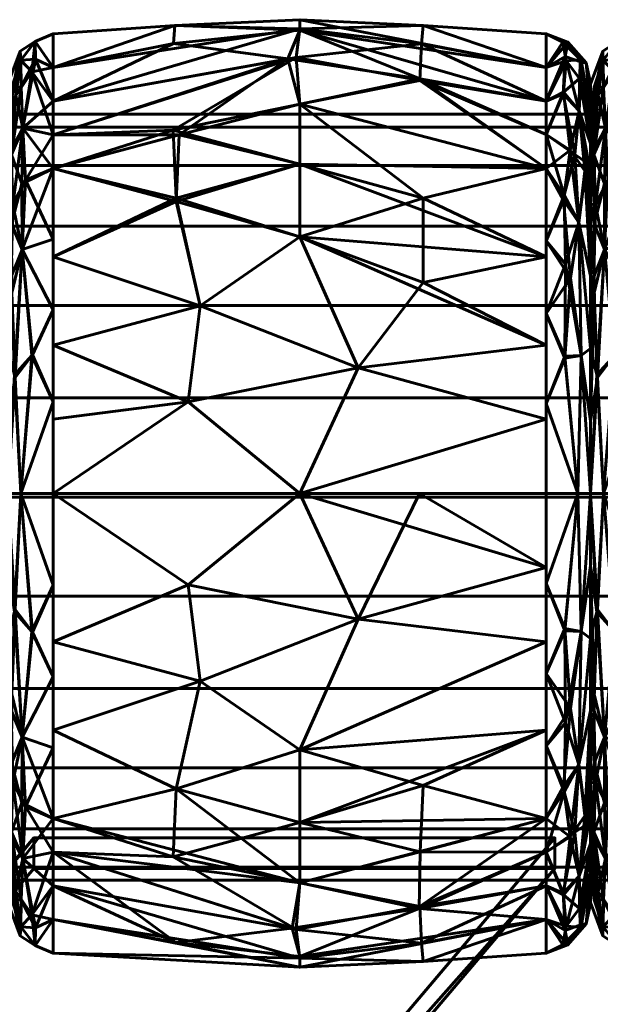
# Model space of a CAD drawing. Header units: millimetres. Extents: x -1091 to 1091, y -439 to 431.
# Tile 515 of 656: x 594 to 613, y 399 to 431. Entities that reach past the tile are written whole.
import ezdxf

# ---------------------------------------------------------------- set-up
doc = ezdxf.new("R2010")
doc.units = ezdxf.units.MM
doc.layers.add('I-FURN', color=30, linetype='Continuous', lineweight=50)

msp = doc.modelspace()

# ---------------------------------------------------------------- meshes
at = {"layer": 'I-FURN', "lineweight": 60}
mesh = msp.add_polyface(dxfattribs=at)
corners = [(595.458, 415.629, 740.004), (595.458, 426.239, 744.399), (595.458, 430.634, 755.009), (595.458, 426.239, 765.619), (595.458, 415.629, 770.014), (603.499, 415.629, 770.471), (611.54, 415.629, 770.015), (611.54, 426.24, 765.62), (611.54, 430.635, 755.009), (611.54, 426.24, 744.399), (611.54, 415.629, 740.004), (603.499, 415.629, 739.547), (611.54, 420.474, 768.008), (611.54, 420.474, 742.01), (595.458, 420.474, 768.007), (595.458, 420.474, 742.011), (603.499, 424, 768.01), (603.499, 424, 742.008), (603.499, 428.333, 763.824), (611.54, 428.437, 760.314), (603.499, 430.795, 758.026), (603.499, 430.745, 751.754), (595.458, 428.437, 760.314), (603.499, 428.333, 746.195), (611.54, 428.437, 749.704), (595.458, 428.437, 749.704), (611.54, 418.052, 769.011), (605.402, 419.732, 769.891), (599.856, 418.615, 770.085), (600.258, 421.757, 769.125), (595.458, 423.357, 766.813), (599.472, 425.265, 766.956), (603.499, 426.372, 766.13), (611.54, 418.052, 741.007), (605.402, 419.732, 740.127), (599.856, 418.615, 739.933), (600.258, 421.757, 740.894), (595.458, 423.357, 743.205), (611.54, 423.357, 766.814), (611.54, 423.357, 743.204), (607.526, 422.516, 741.293), (607.526, 425.265, 743.062), (603.499, 426.372, 743.888), (599.472, 425.161, 742.98), (599.572, 427.328, 745.066), (595.458, 427.338, 747.052), (611.54, 427.339, 762.967), (611.54, 429.536, 757.662), (607.526, 430.904, 756.513), (603.499, 431.091, 754.887), (607.475, 430.302, 759.523), (603.381, 429.862, 761.051), (595.458, 429.535, 752.357), (599.423, 430.9, 753.505), (595.458, 427.338, 762.967), (599.369, 427.489, 764.742), (607.413, 429.106, 762.367), (599.382, 430.31, 750.55), (603.108, 429.813, 748.855), (607.427, 429.158, 747.748), (611.54, 427.339, 747.051), (595.458, 429.535, 757.662), (611.54, 429.536, 752.356), (595.458, 418.052, 769.01), (595.458, 418.052, 741.008)]
mesh.append_faces([[corners[k] for k in face] for face in [(12, 27, 26), (0, 35, 11), (7, 32, 38), (2, 53, 52), (52, 57, 25), (4, 28, 63)]], dxfattribs={"vtx0": -1, "vtx1": -1})
mesh.append_faces([[corners[k] for k in face] for face in [(34, 33, 11), (31, 29, 16), (32, 16, 38), (28, 5, 27), (18, 56, 51), (35, 34, 11), (43, 36, 37), (7, 18, 32), (18, 55, 32), (47, 48, 50), (21, 24, 59), (44, 42, 43), (9, 23, 59), (9, 41, 23), (5, 26, 27), (58, 59, 23), (58, 44, 45), (53, 21, 57), (28, 29, 14), (29, 27, 16), (27, 29, 28), (32, 31, 16), (31, 30, 29), (32, 55, 31), (50, 56, 19), (34, 35, 36), (17, 41, 40), (36, 35, 15), (42, 17, 43), (34, 36, 17), (12, 16, 27), (13, 34, 40), (34, 17, 40), (40, 41, 39), (42, 41, 17), (36, 43, 17), (23, 41, 42), (44, 43, 1), (57, 58, 25), (42, 44, 23), (20, 50, 48), (49, 20, 48), (52, 53, 57), (51, 50, 20), (51, 56, 50), (53, 61, 20), (21, 53, 49), (54, 55, 51), (31, 55, 3), (51, 55, 18), (7, 56, 18), (58, 57, 21), (59, 58, 21), (58, 23, 44), (49, 48, 62), (20, 22, 51), (20, 49, 53), (49, 62, 21)]], dxfattribs={"vtx0": -1, "vtx1": -1, "vtx2": -1})
mesh.append_faces([[corners[k] for k in face] for face in [(35, 0, 64), (34, 13, 33), (41, 9, 39), (51, 22, 54), (50, 19, 47), (28, 14, 63), (16, 12, 38), (36, 15, 37), (44, 1, 45), (48, 8, 62), (56, 46, 19), (59, 60, 9), (59, 24, 60)]], dxfattribs={"vtx0": -1, "vtx2": -1})
mesh.append_faces([[corners[k] for k in face] for face in [(3, 30, 31), (4, 5, 28), (45, 25, 58), (39, 13, 40), (61, 22, 20), (62, 24, 21), (30, 14, 29), (37, 1, 43), (7, 46, 56), (47, 8, 48), (54, 3, 55), (2, 61, 53), (64, 15, 35)]], dxfattribs={"vtx1": -1, "vtx2": -1})
mesh.append_faces([[corners[k] for k in face] for face in [(5, 6, 26), (33, 10, 11)]], dxfattribs={"vtx2": -1})
mesh = msp.add_polyface(dxfattribs=at)
corners = [(593.984, 415.629, 741.657), (593.984, 425.071, 745.568), (593.984, 428.982, 755.009), (593.984, 425.071, 764.451), (593.984, 415.629, 768.361), (594.406, 415.629, 769.469), (595.458, 415.629, 770.014), (595.458, 426.239, 765.619), (595.458, 430.634, 755.009), (595.458, 426.239, 744.399), (595.458, 415.629, 740.004), (594.406, 415.629, 740.549), (595.458, 421.619, 767.533), (593.984, 420.35, 766.406), (593.984, 420.35, 743.612), (595.458, 421.619, 742.485), (594.444, 423.587, 767.131), (594.444, 423.587, 742.887), (595.458, 428.437, 760.314), (595.458, 428.437, 749.704), (594.469, 427.548, 763.315), (594.4, 429.77, 757.996), (594.469, 427.548, 746.703), (594.4, 429.77, 752.022), (593.984, 427.026, 759.73), (593.984, 427.026, 750.288), (594.192, 419.497, 768.629), (594.213, 419.416, 741.329), (595.458, 418.624, 741.245), (594.784, 420.152, 740.944), (595.458, 418.624, 768.773), (594.764, 420.134, 769.067), (595.458, 423.929, 766.576), (593.984, 422.71, 765.428), (594.147, 425.054, 765.457), (594.09, 426.823, 763.313), (594.239, 428.615, 760.845), (594.759, 429.386, 760.353), (595.458, 429.535, 757.662), (594.874, 430.381, 756.482), (594.384, 430.064, 755.009), (594.875, 430.381, 753.528), (595.458, 429.535, 752.357), (594.882, 429.802, 750.647), (594.409, 428.892, 749.239), (593.984, 426.049, 747.928), (594.097, 426.687, 746.496), (594.101, 424.428, 744.163), (594.107, 428.889, 750.579), (593.984, 428.004, 752.649), (593.984, 426.049, 762.09), (594.438, 425.729, 744.613), (594.551, 425.849, 765.441), (594.106, 422.176, 742.658), (594.091, 422.699, 767.024), (593.984, 422.71, 744.59), (595.458, 423.929, 743.442), (595.458, 427.338, 762.967), (595.458, 427.338, 747.052), (593.984, 428.004, 757.369), (593.984, 417.99, 767.384), (593.984, 417.99, 742.635)]
mesh.append_faces([[corners[k] for k in face] for face in [(13, 54, 33), (28, 29, 15), (24, 36, 59), (8, 39, 38), (50, 36, 24), (9, 22, 58), (2, 40, 49), (55, 53, 14), (57, 52, 7), (18, 37, 57)]], dxfattribs={"vtx0": -1, "vtx1": -1})
mesh.append_faces([[corners[k] for k in face] for face in [(26, 54, 13), (37, 20, 57), (54, 16, 34), (31, 16, 26), (21, 37, 39), (46, 47, 1), (46, 51, 47), (17, 15, 29), (22, 43, 19), (9, 17, 51), (36, 37, 21), (41, 42, 43), (22, 44, 43), (39, 37, 38), (3, 34, 35), (51, 46, 22), (44, 23, 43), (40, 21, 39), (44, 22, 46), (48, 49, 23), (30, 31, 5), (29, 11, 27), (11, 29, 28), (17, 29, 27), (31, 12, 16), (5, 31, 26), (52, 20, 34), (54, 26, 16), (52, 34, 16), (35, 34, 20), (36, 35, 20), (36, 50, 35), (52, 57, 20), (40, 59, 21), (20, 37, 36), (8, 41, 39), (39, 41, 40), (40, 41, 23), (41, 43, 23), (48, 23, 44), (45, 48, 46), (47, 51, 17), (53, 47, 17), (53, 55, 47), (46, 48, 44), (40, 23, 49), (51, 22, 9), (32, 52, 16), (17, 27, 53), (53, 27, 61), (33, 54, 34), (59, 36, 21)]], dxfattribs={"vtx0": -1, "vtx1": -1, "vtx2": -1})
mesh.append_faces([[corners[k] for k in face] for face in [(34, 3, 33), (16, 12, 32), (17, 9, 56), (31, 30, 12), (37, 18, 38), (40, 2, 59), (41, 8, 42), (46, 1, 45), (48, 25, 49), (22, 19, 58), (27, 0, 61)]], dxfattribs={"vtx0": -1, "vtx2": -1})
mesh.append_faces([[corners[k] for k in face] for face in [(26, 13, 60, 4)]], dxfattribs={"vtx0": -1, "vtx3": -1})
mesh.append_faces([[corners[k] for k in face] for face in [(56, 15, 17), (11, 0, 27), (32, 7, 52), (4, 5, 26), (61, 14, 53), (42, 19, 43), (45, 25, 48), (50, 3, 35), (55, 1, 47)]], dxfattribs={"vtx1": -1, "vtx2": -1})
mesh.append_faces([[corners[k] for k in face] for face in [(5, 6, 30), (28, 10, 11)]], dxfattribs={"vtx2": -1})
mesh = msp.add_polyface(dxfattribs=at)
corners = [(611.54, 415.629, 740.004), (611.54, 426.24, 744.399), (611.54, 430.635, 755.009), (611.54, 426.24, 765.62), (611.54, 415.629, 770.015), (612.572, 415.629, 769.48), (612.986, 415.629, 768.395), (612.986, 425.094, 764.474), (612.986, 429.015, 755.009), (612.986, 425.094, 745.544), (612.986, 415.629, 741.623), (612.572, 415.629, 740.538), (611.54, 421.501, 767.582), (612.986, 420.362, 766.434), (612.986, 420.362, 743.584), (611.54, 421.501, 742.436), (612.61, 424.476, 766.405), (611.54, 428.437, 760.314), (612.61, 424.476, 743.613), (611.54, 428.437, 749.704), (612.618, 428.121, 762.207), (612.618, 428.121, 747.811), (612.986, 427.055, 759.742), (612.986, 427.055, 750.277), (612.697, 429.701, 757.62), (612.66, 429.784, 752.567), (612.68, 420.133, 768.62), (612.68, 420.133, 741.399), (611.54, 418.565, 768.798), (612.143, 420.114, 769.127), (612.173, 423.112, 767.774), (612.122, 425.367, 766.187), (611.54, 427.339, 762.967), (612.47, 426.69, 764.502), (612.853, 426.431, 763.962), (612.095, 428.671, 762.088), (612.164, 429.895, 758.957), (612.247, 430.363, 755.722), (611.54, 429.536, 752.356), (612.196, 429.754, 750.648), (612.986, 426.075, 762.108), (611.54, 429.536, 757.662), (612.103, 428.727, 748.045), (612.324, 426.838, 745.503), (611.54, 427.339, 747.051), (612.802, 426.155, 745.569), (612.986, 426.075, 747.91), (612.109, 425.197, 743.676), (612.331, 422.651, 742.104), (611.54, 418.565, 741.22), (612.149, 420.041, 740.872), (611.54, 423.87, 743.417), (611.54, 423.87, 766.601), (612.081, 430.363, 753.191), (612.986, 422.728, 765.454), (612.986, 422.728, 744.564), (612.986, 428.035, 757.375), (612.844, 429.68, 755.019), (612.986, 428.035, 752.643), (612.986, 417.996, 767.414), (612.986, 417.996, 742.604), (612.632, 429.172, 750.116)]
mesh.append_faces([[corners[k] for k in face] for face in [(28, 29, 12), (2, 53, 38), (3, 31, 32), (38, 39, 19), (41, 37, 2), (44, 43, 1), (52, 31, 3), (15, 50, 49), (51, 48, 15), (23, 61, 58), (8, 57, 56), (6, 26, 5)]], dxfattribs={"vtx0": -1, "vtx1": -1})
mesh.append_faces([[corners[k] for k in face] for face in [(16, 26, 13), (31, 33, 32), (31, 16, 33), (29, 5, 26), (20, 22, 24), (50, 15, 48), (33, 34, 20), (43, 42, 21), (47, 18, 48), (5, 29, 28), (19, 39, 42), (47, 1, 43), (21, 45, 43), (20, 36, 35), (45, 55, 18), (20, 34, 40), (45, 18, 43), (31, 52, 30), (39, 53, 25), (21, 46, 45), (24, 56, 57), (35, 36, 17), (25, 61, 39), (29, 30, 12), (50, 48, 27), (30, 26, 16), (26, 30, 29), (31, 30, 16), (33, 20, 35), (16, 34, 33), (33, 35, 32), (36, 20, 24), (37, 36, 24), (37, 41, 36), (57, 37, 24), (38, 53, 39), (37, 53, 2), (39, 61, 42), (43, 44, 42), (47, 43, 18), (61, 23, 21), (48, 18, 27), (48, 51, 47), (49, 50, 11), (11, 50, 27), (25, 53, 37), (54, 34, 16), (18, 14, 27), (37, 57, 25), (57, 58, 25), (61, 25, 58), (42, 61, 21)]], dxfattribs={"vtx0": -1, "vtx1": -1, "vtx2": -1})
mesh.append_faces([[corners[k] for k in face] for face in [(26, 6, 59), (27, 10, 11), (24, 22, 56), (45, 46, 9), (27, 14, 60), (27, 60, 10), (35, 17, 32), (16, 13, 54), (34, 7, 40), (21, 23, 46), (45, 9, 55)]], dxfattribs={"vtx0": -1, "vtx2": -1})
mesh.append_faces([[corners[k] for k in face] for face in [(54, 7, 34), (55, 14, 18), (8, 58, 57), (40, 22, 20), (41, 17, 36), (44, 19, 42), (51, 1, 47), (52, 12, 30), (59, 13, 26)]], dxfattribs={"vtx1": -1, "vtx2": -1})
mesh.append_faces([[corners[k] for k in face] for face in [(28, 4, 5), (11, 0, 49)]], dxfattribs={"vtx2": -1})
mesh = msp.add_polyface(dxfattribs=at)
corners = [(612.984, 415.629, 741.657), (612.984, 425.071, 745.568), (612.984, 428.982, 755.009), (612.984, 425.071, 764.451), (612.984, 415.629, 768.361), (613.406, 415.629, 769.469), (614.458, 415.629, 770.014), (614.458, 426.239, 765.619), (614.458, 430.634, 755.009), (614.458, 426.239, 744.399), (614.458, 415.629, 740.004), (613.406, 415.629, 740.549), (614.458, 421.619, 767.533), (612.984, 420.35, 766.406), (612.984, 420.35, 743.612), (614.458, 421.619, 742.485), (613.444, 423.587, 767.131), (613.444, 423.587, 742.887), (614.458, 428.437, 760.314), (614.458, 428.437, 749.704), (613.47, 427.548, 763.315), (613.4, 429.77, 757.996), (613.47, 427.548, 746.703), (613.4, 429.77, 752.022), (612.984, 427.026, 759.73), (612.984, 427.026, 750.288), (613.192, 419.497, 768.629), (613.213, 419.416, 741.329), (614.458, 418.624, 741.245), (613.784, 420.152, 740.944), (614.458, 418.624, 768.773), (613.764, 420.134, 769.067), (614.458, 423.929, 766.576), (612.984, 422.71, 765.428), (613.147, 425.054, 765.457), (613.09, 426.823, 763.313), (613.239, 428.615, 760.845), (613.759, 429.386, 760.353), (614.458, 429.535, 757.662), (613.874, 430.381, 756.482), (613.384, 430.064, 755.009), (613.875, 430.381, 753.528), (614.458, 429.535, 752.357), (613.882, 429.802, 750.647), (613.409, 428.892, 749.239), (612.984, 426.049, 747.928), (613.097, 426.687, 746.496), (613.101, 424.428, 744.163), (613.107, 428.889, 750.579), (612.984, 428.004, 752.649), (612.984, 426.049, 762.09), (613.438, 425.729, 744.613), (613.551, 425.849, 765.441), (613.106, 422.176, 742.658), (613.091, 422.699, 767.024), (612.984, 422.71, 744.59), (614.458, 423.929, 743.442), (614.458, 427.338, 762.967), (614.458, 427.338, 747.052), (612.984, 428.004, 757.369), (612.984, 417.99, 767.384), (612.984, 417.99, 742.635)]
mesh.append_faces([[corners[k] for k in face] for face in [(13, 54, 33), (28, 29, 15), (24, 36, 59), (8, 39, 38), (50, 36, 24), (9, 22, 58), (2, 40, 49), (55, 53, 14), (57, 52, 7), (18, 37, 57)]], dxfattribs={"vtx0": -1, "vtx1": -1})
mesh.append_faces([[corners[k] for k in face] for face in [(26, 54, 13), (37, 20, 57), (54, 16, 34), (31, 16, 26), (21, 37, 39), (46, 47, 1), (46, 51, 47), (17, 15, 29), (22, 43, 19), (9, 17, 51), (36, 37, 21), (41, 42, 43), (22, 44, 43), (39, 37, 38), (3, 34, 35), (51, 46, 22), (44, 23, 43), (40, 21, 39), (44, 22, 46), (48, 49, 23), (30, 31, 5), (29, 11, 27), (11, 29, 28), (17, 29, 27), (31, 12, 16), (5, 31, 26), (52, 20, 34), (54, 26, 16), (52, 34, 16), (35, 34, 20), (36, 35, 20), (36, 50, 35), (52, 57, 20), (40, 59, 21), (20, 37, 36), (8, 41, 39), (39, 41, 40), (40, 41, 23), (41, 43, 23), (48, 23, 44), (45, 48, 46), (47, 51, 17), (53, 47, 17), (53, 55, 47), (46, 48, 44), (40, 23, 49), (51, 22, 9), (32, 52, 16), (17, 27, 53), (53, 27, 61), (33, 54, 34), (59, 36, 21)]], dxfattribs={"vtx0": -1, "vtx1": -1, "vtx2": -1})
mesh.append_faces([[corners[k] for k in face] for face in [(34, 3, 33), (16, 12, 32), (17, 9, 56), (31, 30, 12), (37, 18, 38), (40, 2, 59), (41, 8, 42), (46, 1, 45), (48, 25, 49), (22, 19, 58), (27, 0, 61)]], dxfattribs={"vtx0": -1, "vtx2": -1})
mesh.append_faces([[corners[k] for k in face] for face in [(26, 13, 60, 4)]], dxfattribs={"vtx0": -1, "vtx3": -1})
mesh.append_faces([[corners[k] for k in face] for face in [(56, 15, 17), (11, 0, 27), (32, 7, 52), (4, 5, 26), (61, 14, 53), (42, 19, 43), (45, 25, 48), (50, 3, 35), (55, 1, 47)]], dxfattribs={"vtx1": -1, "vtx2": -1})
mesh.append_faces([[corners[k] for k in face] for face in [(5, 6, 30), (28, 10, 11)]], dxfattribs={"vtx2": -1})
mesh = msp.add_polyface(dxfattribs=at)
corners = [(612.986, 415.629, 741.623), (612.986, 425.094, 745.544), (612.986, 429.015, 755.009), (612.986, 425.094, 764.474), (612.986, 415.629, 768.395), (612.986, 415.629, 755.009)]
mesh.append_faces([[corners[k] for k in face] for face in [(5, 2, 3, 4)]], dxfattribs={"vtx0": -1})
mesh.append_faces([[corners[k] for k in face] for face in [(5, 0, 1, 2)]], dxfattribs={"vtx3": -1})
mesh = msp.add_polyface(dxfattribs=at)
corners = [(612.984, 415.629, 755.009), (612.984, 415.629, 768.361), (612.984, 425.071, 764.451), (612.984, 428.982, 755.009), (612.984, 425.071, 745.568), (612.984, 415.629, 741.657)]
mesh.append_faces([[corners[k] for k in face] for face in [(2, 3, 0, 1)]], dxfattribs={"vtx1": -1})
mesh.append_faces([[corners[k] for k in face] for face in [(4, 5, 0, 3)]], dxfattribs={"vtx2": -1})
mesh = msp.add_polyface(dxfattribs=at)
corners = [(1005.286, 403.011, 755.21), (1005.286, 403.437, 758.445), (1005.286, 404.685, 761.46), (1005.286, 406.672, 764.048), (1005.286, 409.261, 766.035), (1005.286, 412.275, 767.284), (1005.286, 415.511, 767.71), (1005.286, 418.746, 767.284), (1005.286, 421.761, 766.035), (1005.286, 424.35, 764.048), (1005.286, 426.336, 761.46), (1005.286, 427.585, 758.445), (1005.286, 428.011, 755.21), (-1005.286, 428.011, 755.21), (-1005.286, 427.585, 758.445), (-1005.286, 426.336, 761.46), (-1005.286, 424.35, 764.048), (-1005.286, 421.761, 766.035), (-1005.286, 418.746, 767.284), (-1005.286, 415.511, 767.71), (-1005.286, 412.275, 767.284), (-1005.286, 409.261, 766.035), (-1005.286, 406.672, 764.048), (-1005.286, 404.685, 761.46), (-1005.286, 403.437, 758.445), (-1005.286, 403.011, 755.21)]
mesh.append_faces([[corners[k] for k in face] for face in [(13, 14, 11, 12)]], dxfattribs={"vtx1": -1})
mesh.append_faces([[corners[k] for k in face] for face in [(14, 15, 10, 11), (16, 17, 8, 9), (15, 16, 9, 10), (17, 18, 7, 8), (6, 7, 18, 19), (20, 21, 4, 5), (21, 22, 3, 4), (23, 24, 1, 2), (22, 23, 2, 3), (19, 20, 5, 6)]], dxfattribs={"vtx1": -1, "vtx3": -1})
mesh.append_faces([[corners[k] for k in face] for face in [(24, 25, 0, 1)]], dxfattribs={"vtx3": -1})
mesh = msp.add_polyface(dxfattribs=at)
corners = [(1005.286, 428.011, 755.21), (1005.286, 427.585, 751.974), (1005.286, 426.336, 748.96), (1005.286, 424.35, 746.371), (1005.286, 421.761, 744.384), (1005.286, 418.746, 743.136), (1005.286, 415.511, 742.71), (1005.286, 412.275, 743.136), (1005.286, 409.261, 744.384), (1005.286, 406.672, 746.371), (1005.286, 404.685, 748.96), (1005.286, 403.437, 751.974), (1005.286, 403.011, 755.21), (-1005.286, 403.011, 755.21), (-1005.286, 403.437, 751.974), (-1005.286, 404.685, 748.96), (-1005.286, 406.672, 746.371), (-1005.286, 409.261, 744.384), (-1005.286, 412.275, 743.136), (-1005.286, 415.511, 742.71), (-1005.286, 418.746, 743.136), (-1005.286, 421.761, 744.384), (-1005.286, 424.35, 746.371), (-1005.286, 426.336, 748.96), (-1005.286, 427.585, 751.974), (-1005.286, 428.011, 755.21)]
mesh.append_faces([[corners[k] for k in face] for face in [(13, 14, 11, 12)]], dxfattribs={"vtx1": -1})
mesh.append_faces([[corners[k] for k in face] for face in [(14, 15, 10, 11), (16, 17, 8, 9), (15, 16, 9, 10), (17, 18, 7, 8), (6, 7, 18, 19), (20, 21, 4, 5), (21, 22, 3, 4), (23, 24, 1, 2), (22, 23, 2, 3), (19, 20, 5, 6)]], dxfattribs={"vtx1": -1, "vtx3": -1})
mesh.append_faces([[corners[k] for k in face] for face in [(24, 25, 0, 1)]], dxfattribs={"vtx3": -1})
mesh = msp.add_polyface(dxfattribs=at)
corners = [(593.984, 415.629, 768.361), (593.984, 406.188, 764.451), (593.984, 402.277, 755.009), (593.984, 406.188, 745.568), (593.984, 415.629, 741.657), (594.406, 415.629, 740.549), (595.458, 415.629, 740.004), (595.458, 405.02, 744.399), (595.458, 400.625, 755.009), (595.458, 405.02, 765.619), (595.458, 415.629, 770.014), (594.406, 415.629, 769.469), (595.458, 409.64, 742.485), (593.984, 410.909, 743.612), (593.984, 410.909, 766.406), (595.458, 409.64, 767.533), (594.444, 407.672, 742.887), (594.444, 407.672, 767.131), (595.458, 402.822, 749.704), (595.458, 402.822, 760.314), (594.469, 403.711, 746.703), (594.4, 401.489, 752.022), (594.469, 403.711, 763.315), (594.4, 401.489, 757.996), (593.984, 404.233, 750.288), (593.984, 404.233, 759.73), (594.192, 411.762, 741.389), (594.213, 411.843, 768.689), (595.458, 412.635, 768.773), (594.784, 411.107, 769.074), (595.458, 412.635, 741.245), (594.764, 411.125, 740.952), (595.458, 407.33, 743.442), (593.984, 408.548, 744.59), (594.147, 406.205, 744.561), (594.09, 404.436, 746.705), (594.239, 402.643, 749.173), (594.759, 401.873, 749.665), (595.458, 401.723, 752.357), (594.874, 400.878, 753.536), (594.384, 401.195, 755.009), (594.875, 400.878, 756.49), (595.458, 401.723, 757.662), (594.882, 401.456, 759.371), (594.409, 402.367, 760.779), (593.984, 405.21, 762.09), (594.097, 404.572, 763.522), (594.101, 406.831, 765.855), (594.107, 402.37, 759.439), (593.984, 403.255, 757.369), (593.984, 405.21, 747.928), (594.438, 405.53, 765.405), (594.551, 405.41, 744.577), (594.106, 409.083, 767.36), (594.091, 408.56, 742.995), (593.984, 408.548, 765.428), (595.458, 407.33, 766.576), (595.458, 403.921, 747.052), (595.458, 403.921, 762.967), (593.984, 403.255, 752.649), (593.984, 413.269, 742.635), (593.984, 413.269, 767.384)]
mesh.append_faces([[corners[k] for k in face] for face in [(11, 28, 10)]], dxfattribs={"vtx0": -1})
mesh.append_faces([[corners[k] for k in face] for face in [(28, 29, 15), (13, 54, 33), (24, 36, 59), (8, 39, 38), (50, 36, 24), (9, 22, 58), (2, 40, 49), (57, 52, 7), (18, 37, 57)]], dxfattribs={"vtx0": -1, "vtx1": -1})
mesh.append_faces([[corners[k] for k in face] for face in [(22, 43, 19), (37, 20, 57), (54, 16, 34), (31, 16, 26), (21, 37, 39), (46, 47, 1), (46, 51, 47), (17, 15, 29), (9, 17, 51), (36, 37, 21), (41, 42, 43), (22, 44, 43), (39, 37, 38), (3, 34, 35), (51, 46, 22), (44, 23, 43), (40, 21, 39), (44, 22, 46), (48, 49, 23), (30, 31, 5), (29, 11, 27), (11, 29, 28), (17, 29, 27), (31, 12, 16), (5, 31, 26), (52, 20, 34), (54, 26, 16), (52, 34, 16), (35, 34, 20), (36, 35, 20), (36, 50, 35), (52, 57, 20), (40, 59, 21), (20, 37, 36), (8, 41, 39), (39, 41, 40), (40, 41, 23), (41, 43, 23), (48, 23, 44), (45, 48, 46), (47, 51, 17), (53, 47, 17), (53, 55, 47), (46, 48, 44), (40, 23, 49), (51, 22, 9), (32, 52, 16), (17, 27, 53), (53, 27, 61), (33, 54, 34), (59, 36, 21), (13, 26, 54)]], dxfattribs={"vtx0": -1, "vtx1": -1, "vtx2": -1})
mesh.append_faces([[corners[k] for k in face] for face in [(26, 13, 60), (34, 3, 33), (16, 12, 32), (17, 9, 56), (31, 30, 12), (37, 18, 38), (40, 2, 59), (41, 8, 42), (46, 1, 45), (48, 25, 49), (22, 19, 58), (27, 0, 61)]], dxfattribs={"vtx0": -1, "vtx2": -1})
mesh.append_faces([[corners[k] for k in face] for face in [(53, 61, 14, 55)]], dxfattribs={"vtx0": -1, "vtx3": -1})
mesh.append_faces([[corners[k] for k in face] for face in [(56, 15, 17), (32, 7, 52), (11, 0, 27), (4, 5, 26), (42, 19, 43), (45, 25, 48), (50, 3, 35), (55, 1, 47), (60, 4, 26)]], dxfattribs={"vtx1": -1, "vtx2": -1})
mesh.append_faces([[corners[k] for k in face] for face in [(5, 6, 30)]], dxfattribs={"vtx2": -1})
mesh = msp.add_polyface(dxfattribs=at)
corners = [(595.458, 415.629, 770.014), (595.458, 405.02, 765.619), (595.458, 400.625, 755.009), (595.458, 405.02, 744.399), (595.458, 415.629, 740.004), (603.499, 415.629, 739.547), (611.54, 415.629, 740.004), (611.54, 405.019, 744.399), (611.54, 400.624, 755.009), (611.54, 405.019, 765.62), (611.54, 415.629, 770.015), (603.499, 415.629, 770.471), (611.54, 410.784, 742.01), (611.54, 410.784, 768.008), (595.458, 410.785, 742.011), (595.458, 410.785, 768.007), (603.499, 407.259, 742.008), (603.499, 407.259, 768.01), (603.499, 402.926, 746.195), (611.54, 402.821, 749.704), (603.499, 400.464, 751.992), (603.499, 400.514, 758.264), (595.458, 402.822, 749.704), (603.499, 402.926, 763.824), (611.54, 402.821, 760.314), (595.458, 402.822, 760.314), (611.54, 413.207, 741.007), (605.402, 411.527, 740.127), (599.856, 412.644, 739.933), (600.258, 409.502, 740.894), (595.458, 407.902, 743.205), (599.472, 405.994, 743.063), (603.499, 404.886, 743.888), (611.54, 413.207, 769.011), (605.402, 411.527, 769.891), (607.409, 415.629, 770.249), (599.856, 412.644, 770.085), (600.258, 409.502, 769.125), (595.458, 407.902, 766.813), (599.472, 405.994, 766.956), (603.499, 404.886, 766.13), (611.54, 407.902, 766.814), (607.526, 406.098, 767.039), (607.426, 403.93, 764.952), (611.54, 403.92, 762.967), (607.402, 402.087, 762.247), (603.251, 401.445, 761.163), (599.461, 400.974, 759.566), (595.458, 401.723, 757.662), (611.54, 407.902, 743.204), (611.54, 403.92, 747.051), (611.54, 401.723, 752.356), (607.526, 400.355, 753.505), (603.499, 400.168, 755.131), (607.475, 400.957, 750.495), (603.381, 401.397, 748.967), (595.458, 403.921, 747.052), (599.369, 403.77, 745.276), (607.413, 402.152, 747.652), (595.458, 401.723, 752.357), (611.54, 401.723, 757.662), (595.458, 403.921, 762.967), (595.458, 413.207, 741.008), (595.458, 413.207, 769.01)]
mesh.append_faces([[corners[k] for k in face] for face in [(12, 27, 26), (11, 34, 35), (7, 32, 49), (9, 43, 44), (24, 45, 60), (0, 36, 11), (13, 17, 41), (44, 45, 24)]], dxfattribs={"vtx0": -1, "vtx1": -1})
mesh.append_faces([[corners[k] for k in face] for face in [(31, 29, 16), (28, 5, 27), (18, 57, 32), (12, 16, 27), (39, 37, 38), (17, 39, 40), (18, 58, 55), (36, 34, 11), (17, 42, 41), (60, 53, 52), (51, 52, 54), (7, 18, 32), (20, 52, 53), (9, 42, 43), (5, 26, 27), (45, 43, 23), (39, 23, 40), (47, 21, 46), (28, 29, 14), (29, 27, 16), (27, 29, 28), (32, 31, 16), (31, 30, 29), (32, 57, 31), (32, 16, 49), (54, 58, 19), (37, 34, 36), (17, 13, 34), (33, 35, 34), (37, 36, 15), (34, 37, 17), (37, 39, 17), (39, 1, 23), (42, 17, 40), (43, 40, 23), (40, 43, 42), (44, 43, 45), (46, 45, 23), (46, 21, 45), (46, 23, 61), (48, 53, 47), (52, 20, 54), (47, 53, 21), (20, 53, 2), (55, 54, 20), (55, 58, 54), (56, 57, 55), (31, 57, 3), (55, 57, 18), (7, 58, 18), (20, 22, 55), (60, 45, 21), (53, 60, 21), (47, 46, 61)]], dxfattribs={"vtx0": -1, "vtx1": -1, "vtx2": -1})
mesh.append_faces([[corners[k] for k in face] for face in [(31, 3, 30), (55, 22, 56), (23, 1, 61), (54, 19, 51), (37, 15, 38), (53, 48, 2), (47, 25, 48), (16, 12, 49), (52, 8, 60), (20, 2, 59), (58, 50, 19)]], dxfattribs={"vtx0": -1, "vtx2": -1})
mesh.append_faces([[corners[k] for k in face] for face in [(36, 0, 63, 15), (28, 14, 62, 4)]], dxfattribs={"vtx0": -1, "vtx3": -1})
mesh.append_faces([[corners[k] for k in face] for face in [(4, 5, 28), (59, 22, 20), (30, 14, 29), (13, 33, 34), (38, 1, 39), (61, 25, 47), (9, 41, 42), (7, 50, 58), (51, 8, 52), (56, 3, 57)]], dxfattribs={"vtx1": -1, "vtx2": -1})
mesh.append_faces([[corners[k] for k in face] for face in [(33, 10, 35), (5, 6, 26)]], dxfattribs={"vtx2": -1})
mesh = msp.add_polyface(dxfattribs=at)
corners = [(611.54, 415.629, 770.015), (611.54, 405.019, 765.62), (611.54, 400.624, 755.009), (611.54, 405.019, 744.399), (611.54, 415.629, 740.004), (612.572, 415.629, 740.538), (612.986, 415.629, 741.623), (612.986, 406.164, 745.544), (612.986, 402.244, 755.009), (612.986, 406.164, 764.474), (612.986, 415.629, 768.395), (612.572, 415.629, 769.48), (611.54, 409.758, 742.436), (612.986, 410.897, 743.584), (612.986, 410.897, 766.434), (611.54, 409.758, 767.582), (612.61, 406.783, 743.613), (611.54, 402.821, 749.704), (612.61, 406.783, 766.405), (611.54, 402.821, 760.314), (612.618, 403.138, 747.811), (612.618, 403.138, 762.207), (612.986, 404.204, 750.277), (612.986, 404.204, 759.742), (612.697, 401.558, 752.398), (612.66, 401.475, 757.451), (612.68, 411.126, 741.399), (612.68, 411.126, 768.62), (611.54, 412.694, 741.22), (612.143, 411.144, 740.891), (612.173, 408.147, 742.244), (612.122, 405.892, 743.831), (611.54, 403.92, 747.051), (612.47, 404.569, 745.516), (612.853, 404.828, 746.056), (612.095, 402.588, 747.931), (612.164, 401.364, 751.061), (612.247, 400.896, 754.296), (611.54, 401.723, 757.662), (612.196, 401.505, 759.37), (612.986, 405.184, 747.91), (611.54, 401.723, 752.356), (612.103, 402.532, 761.974), (612.324, 404.421, 764.515), (611.54, 403.92, 762.967), (612.802, 405.104, 764.449), (612.986, 405.184, 762.108), (612.109, 406.062, 766.342), (612.331, 408.608, 767.914), (611.54, 412.694, 768.798), (612.149, 411.218, 769.146), (611.54, 407.388, 766.601), (611.54, 407.388, 743.417), (612.081, 400.895, 756.827), (612.986, 408.531, 744.564), (612.986, 408.531, 765.454), (612.986, 403.224, 752.643), (612.844, 401.579, 754.999), (612.986, 403.224, 757.375), (612.986, 413.263, 742.604), (612.986, 413.263, 767.414), (612.632, 402.087, 759.902)]
mesh.append_faces([[corners[k] for k in face] for face in [(28, 29, 12), (2, 53, 38), (3, 31, 32), (38, 39, 19), (41, 37, 2), (44, 43, 1), (52, 31, 3), (15, 50, 49), (51, 48, 15), (23, 61, 58), (6, 26, 5)]], dxfattribs={"vtx0": -1, "vtx1": -1})
mesh.append_faces([[corners[k] for k in face] for face in [(29, 5, 26), (5, 29, 28), (33, 31, 16), (20, 22, 24), (50, 15, 48), (33, 34, 20), (43, 42, 21), (47, 18, 48), (16, 26, 13), (19, 39, 42), (47, 1, 43), (21, 45, 43), (20, 36, 35), (31, 52, 30), (45, 55, 18), (20, 34, 40), (45, 18, 43), (31, 33, 32), (39, 53, 25), (21, 46, 45), (24, 56, 57), (35, 36, 17), (25, 61, 39), (29, 30, 12), (50, 48, 27), (30, 26, 16), (26, 30, 29), (31, 30, 16), (33, 20, 35), (16, 34, 33), (33, 35, 32), (36, 20, 24), (37, 36, 24), (37, 41, 36), (57, 37, 24), (38, 53, 39), (37, 53, 2), (39, 61, 42), (43, 44, 42), (47, 43, 18), (61, 23, 21), (48, 18, 27), (48, 51, 47), (49, 50, 11), (11, 50, 27), (25, 53, 37), (54, 34, 16), (18, 14, 27), (37, 57, 25), (57, 58, 25), (61, 25, 58), (42, 61, 21)]], dxfattribs={"vtx0": -1, "vtx1": -1, "vtx2": -1})
mesh.append_faces([[corners[k] for k in face] for face in [(27, 10, 11), (26, 6, 59), (24, 22, 56), (45, 46, 9), (27, 14, 60), (27, 60, 10), (35, 17, 32), (16, 13, 54), (34, 7, 40), (21, 23, 46), (45, 9, 55), (57, 56, 8)]], dxfattribs={"vtx0": -1, "vtx2": -1})
mesh.append_faces([[corners[k] for k in face] for face in [(54, 7, 34), (55, 14, 18), (8, 58, 57), (40, 22, 20), (41, 17, 36), (44, 19, 42), (51, 1, 47), (52, 12, 30), (59, 13, 26)]], dxfattribs={"vtx1": -1, "vtx2": -1})
mesh.append_faces([[corners[k] for k in face] for face in [(28, 4, 5), (11, 0, 49)]], dxfattribs={"vtx2": -1})
mesh = msp.add_polyface(dxfattribs=at)
corners = [(612.984, 415.629, 755.009), (612.984, 415.629, 741.657), (612.984, 406.188, 745.568), (612.984, 402.277, 755.009), (612.984, 406.188, 764.451), (612.984, 415.629, 768.361)]
mesh.append_faces([[corners[k] for k in face] for face in [(4, 5, 0, 3)]], dxfattribs={"vtx2": -1})
mesh.append_faces([[corners[k] for k in face] for face in [(0, 1, 2, 3)]], dxfattribs={"vtx3": -1})
mesh = msp.add_polyface(dxfattribs=at)
corners = [(612.984, 415.629, 768.361), (612.984, 406.188, 764.451), (612.984, 402.277, 755.009), (612.984, 406.188, 745.568), (612.984, 415.629, 741.657), (613.406, 415.629, 740.549), (614.458, 415.629, 740.004), (614.458, 405.02, 744.399), (614.458, 400.625, 755.009), (614.458, 405.02, 765.619), (614.458, 415.629, 770.014), (613.406, 415.629, 769.469), (614.458, 409.64, 742.485), (612.984, 410.909, 743.612), (612.984, 410.909, 766.406), (614.458, 409.64, 767.533), (613.444, 407.672, 742.887), (613.444, 407.672, 767.131), (614.458, 402.822, 749.704), (614.458, 402.822, 760.314), (613.47, 403.711, 746.703), (613.4, 401.489, 752.022), (613.47, 403.711, 763.315), (613.4, 401.489, 757.996), (612.984, 404.233, 750.288), (612.984, 404.233, 759.73), (613.192, 411.762, 741.389), (613.213, 411.843, 768.689), (614.458, 412.635, 768.773), (613.784, 411.107, 769.074), (614.458, 412.635, 741.245), (613.764, 411.125, 740.952), (614.458, 407.33, 743.442), (612.984, 408.548, 744.59), (613.147, 406.205, 744.561), (613.09, 404.436, 746.705), (613.239, 402.643, 749.173), (613.759, 401.873, 749.665), (614.458, 401.723, 752.357), (613.874, 400.878, 753.536), (613.384, 401.195, 755.009), (613.875, 400.878, 756.49), (614.458, 401.723, 757.662), (613.882, 401.456, 759.371), (613.409, 402.367, 760.779), (612.984, 405.21, 762.09), (613.097, 404.572, 763.522), (613.101, 406.831, 765.855), (613.107, 402.37, 759.439), (612.984, 403.255, 757.369), (612.984, 405.21, 747.928), (613.438, 405.53, 765.405), (613.551, 405.41, 744.577), (613.106, 409.083, 767.36), (613.091, 408.56, 742.995), (612.984, 408.548, 765.428), (614.458, 407.33, 766.576), (614.458, 403.921, 747.052), (614.458, 403.921, 762.967), (612.984, 403.255, 752.649), (612.984, 413.269, 742.635), (612.984, 413.269, 767.384)]
mesh.append_faces([[corners[k] for k in face] for face in [(11, 28, 10)]], dxfattribs={"vtx0": -1})
mesh.append_faces([[corners[k] for k in face] for face in [(57, 52, 7), (28, 29, 15), (13, 54, 33), (24, 36, 59), (8, 39, 38), (50, 36, 24), (2, 40, 49), (18, 37, 57)]], dxfattribs={"vtx0": -1, "vtx1": -1})
mesh.append_faces([[corners[k] for k in face] for face in [(22, 43, 19), (54, 16, 34), (31, 16, 26), (21, 37, 39), (46, 47, 1), (46, 51, 47), (17, 15, 29), (9, 17, 51), (36, 37, 21), (41, 42, 43), (9, 51, 22), (39, 37, 38), (3, 34, 35), (51, 46, 22), (44, 23, 43), (40, 21, 39), (44, 22, 46), (48, 49, 23), (30, 31, 5), (29, 11, 27), (11, 29, 28), (17, 29, 27), (31, 12, 16), (5, 31, 26), (52, 20, 34), (54, 26, 16), (52, 34, 16), (35, 34, 20), (36, 35, 20), (36, 50, 35), (57, 37, 20), (40, 59, 21), (20, 37, 36), (8, 41, 39), (39, 41, 40), (40, 41, 23), (59, 36, 21), (41, 43, 23), (48, 23, 44), (45, 48, 46), (47, 51, 17), (53, 47, 17), (53, 55, 47), (46, 48, 44), (40, 23, 49), (32, 52, 16), (17, 27, 53), (53, 27, 61), (33, 54, 34), (52, 57, 20), (22, 44, 43), (13, 26, 54)]], dxfattribs={"vtx0": -1, "vtx1": -1, "vtx2": -1})
mesh.append_faces([[corners[k] for k in face] for face in [(26, 13, 60), (34, 3, 33), (16, 12, 32), (17, 9, 56), (31, 30, 12), (37, 18, 38), (40, 2, 59), (41, 8, 42), (46, 1, 45), (48, 25, 49), (22, 19, 58), (27, 0, 61)]], dxfattribs={"vtx0": -1, "vtx2": -1})
mesh.append_faces([[corners[k] for k in face] for face in [(53, 61, 14, 55)]], dxfattribs={"vtx0": -1, "vtx3": -1})
mesh.append_faces([[corners[k] for k in face] for face in [(56, 15, 17), (32, 7, 52), (11, 0, 27), (4, 5, 26), (42, 19, 43), (45, 25, 48), (50, 3, 35), (55, 1, 47), (58, 9, 22), (60, 4, 26)]], dxfattribs={"vtx1": -1, "vtx2": -1})
mesh.append_faces([[corners[k] for k in face] for face in [(5, 6, 30)]], dxfattribs={"vtx2": -1})
mesh = msp.add_polyface(dxfattribs=at)
corners = [(612.986, 415.629, 768.395), (612.986, 406.164, 764.474), (612.986, 402.244, 755.009), (612.986, 406.164, 745.544), (612.986, 415.629, 741.623), (612.986, 415.629, 755.009)]
mesh.append_faces([[corners[k] for k in face] for face in [(3, 4, 5, 2)]], dxfattribs={"vtx2": -1})
mesh.append_faces([[corners[k] for k in face] for face in [(5, 0, 1, 2)]], dxfattribs={"vtx3": -1})
mesh = msp.add_polyface(dxfattribs=at)
corners = [(575.625, 380.72, 238.205), (594.825, 403.389, 757.712), (594.825, 404.388, 757.671), (575.625, 381.719, 238.164)]
mesh.append_faces([[corners[k] for k in face] for face in [(0, 1, 2), (2, 3, 0)]], dxfattribs={"vtx2": -1})
mesh = msp.add_polyface(dxfattribs=at)
corners = [(575.625, 381.719, 238.164), (594.825, 404.388, 757.671), (611.825, 404.388, 757.671), (592.625, 381.719, 238.164)]
mesh.append_faces([[corners[k] for k in face] for face in [(0, 1, 2, 3)]])
mesh = msp.add_polyface(dxfattribs=at)
corners = [(592.625, 381.719, 238.164), (611.825, 404.388, 757.671), (611.825, 403.389, 757.712), (592.625, 380.72, 238.205)]
mesh.append_faces([[corners[k] for k in face] for face in [(0, 1, 2), (2, 3, 0)]], dxfattribs={"vtx2": -1})
mesh = msp.add_polyface(dxfattribs=at)
corners = [(594.825, 404.388, 757.671), (594.825, 403.389, 757.712), (611.825, 403.389, 757.712), (611.825, 404.388, 757.671)]
mesh.append_faces([[corners[k] for k in face] for face in [(0, 1, 2, 3)]])
mesh = msp.add_polyface(dxfattribs=at)
corners = [(592.625, 380.72, 238.205), (611.825, 403.389, 757.712), (594.825, 403.389, 757.712), (575.625, 380.72, 238.205)]
mesh.append_faces([[corners[k] for k in face] for face in [(0, 1, 2, 3)]])

doc.saveas('drawing.dxf')
